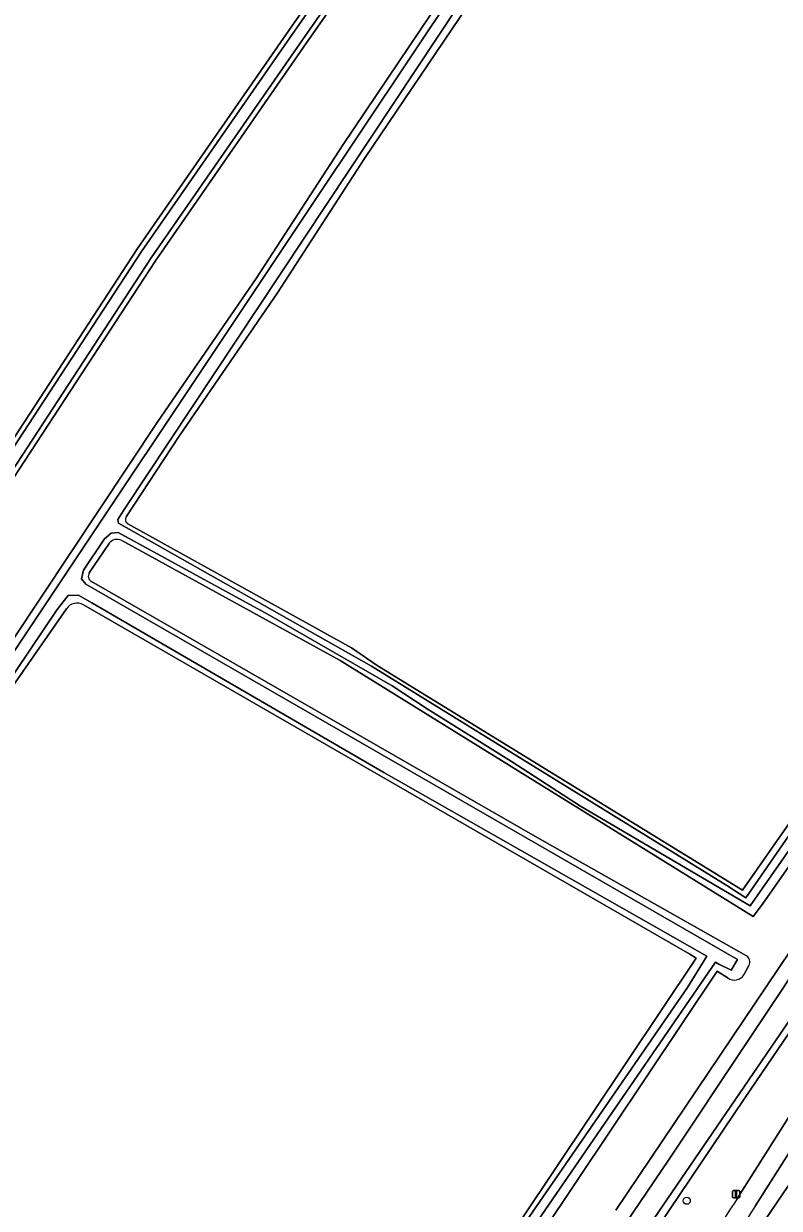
# Model space of a CAD drawing. Extents: x 158132 to 159664, y 385256 to 387218.
# Drawn here: x 159317.1 to 159421.5, y 385529 to 385692.7 of the extents above; entities that cross this region are included whole.
import ezdxf

# ---------------------------------------------------------------- set-up
doc = ezdxf.new("R2010")
doc.units = 0
for name, color, linetype in [('IMGEO_Berm_groen', 7, 'Continuous'), ('IMGEO_Boom', 7, 'Continuous'), ('IMGEO_Fietspad_gesloten', 7, 'Continuous'), ('IMGEO_Gemengd_bos', 7, 'Continuous'), ('IMGEO_Groenvoorziening', 7, 'Continuous'), ('IMGEO_Lichtmast', 7, 'Continuous'), ('IMGEO_Oever', 7, 'Continuous'), ('IMGEO_Rijbaan_lokaal_gesloten', 7, 'Continuous'), ('IMGEO_Waterloop', 7, 'Continuous')]:
    doc.layers.add(name, color=color, linetype=linetype)

msp = doc.modelspace()

# ---------------------------------------------------------------- linework, layer by layer
at = {"layer": 'IMGEO_Berm_groen'}
for points in [[(159368.48, 385449.03), (159364.5, 385441.8), (159367.79, 385443.21), (159369.04, 385443.95), (159370.19, 385444.78), (159373.17, 385450.32), (159374.83, 385453.31), (159384.11, 385470.04), (159395.51, 385489.52), (159401.85, 385500), (159405.1, 385505.38), (159415.68, 385521.79), (159427.27, 385538.79), (159438.12, 385555.05), (159440.79, 385559.56), (159442.23, 385561.79), (159474.05, 385615.88), (159486.49, 385636.83)], [(159434.9, 385555.71), (159418.14, 385529.28)]]:
    msp.add_lwpolyline(points, dxfattribs=at)
msp.add_arc((161068.28, 384464.3), 1963.96, 147.16245, 148.1734, dxfattribs=at)
at = {"layer": 'IMGEO_Boom'}
msp.add_circle((159408.69, 385530.04), 0.489, dxfattribs=at)
at = {"layer": 'IMGEO_Fietspad_gesloten'}
for points in [[(159432.58, 385557.13), (159415.83, 385530.63)], [(159418.14, 385529.28), (159434.9, 385555.71)]]:
    msp.add_lwpolyline(points, dxfattribs=at)
for centre, radius, start, end in [((161856.8, 383967.16), 2898.76, 147.35996, 148.07608), ((161068.28, 384464.3), 1963.96, 147.16245, 148.1734)]:
    msp.add_arc(centre, radius, start, end, dxfattribs=at)
at = {"layer": 'IMGEO_Gemengd_bos'}
for points in [[(159380.9, 385705.28), (159400.79, 385735.41), (159410.72, 385750), (159412.79, 385753.03), (159416.36, 385758.84), (159419.39, 385756.98), (159415.78, 385751.1), (159415.03, 385750), (159403.74, 385733.43), (159383.86, 385703.31), (159364.2, 385674.09), (159352.18, 385655.54), (159338.58, 385635.74), (159331.28, 385624.58)], [(159180.34, 385710.1), (159313.82, 385632.56), (159332.82, 385661.66), (159353.73, 385691.8), (159380.91, 385730.69)], [(159383.38, 385728.98), (159356.19, 385690.09), (159335.3, 385659.98), (159314.95, 385628.79), (159178.82, 385707.74)], [(159323.01, 385611.87), (159314.43, 385599.45), (159294.2, 385569.2), (159287.02, 385558.66), (159276.56, 385542.23), (159263.64, 385523.9), (159249.27, 385501.89), (159248.02, 385500), (159216.69, 385452.66), (159213.72, 385454.62), (159243.75, 385500), (159246.3, 385503.85), (159260.69, 385525.9), (159273.61, 385544.22), (159284.05, 385560.61), (159291.25, 385571.2), (159311.46, 385601.42), (159335.63, 385637.74), (159349.21, 385657.51), (159361.23, 385676.05), (159380.9, 385705.28)], [(159331.51, 385623.6), (159362.38, 385606.45), (159365.92, 385604.02), (159416.37, 385572.96), (159445.37, 385614.52), (159481.01, 385667.24), (159483.85, 385671.9), (159484.38, 385680.17), (159492.32, 385691.41)], [(159493.35, 385690.73), (159485.88, 385679.52), (159485.62, 385670.51), (159482.89, 385662.99), (159480.17, 385659.14), (159448.14, 385612.54), (159419.17, 385571.03), (159417.86, 385569.35), (159360.8, 385604.7), (159330.65, 385621.3)], [(159398.87, 385528.73), (159422.98, 385564.55), (159448.11, 385601.53), (159451.07, 385605.71), (159452.24, 385606.73), (159453.89, 385607.62), (159454.79, 385607.71), (159455.58, 385608.32), (159456.77, 385608.57), (159457.01, 385608.47), (159462.95, 385616.7), (159467.8, 385624.2), (159500, 385671.44), (159501.23, 385673.25)], [(159328.89, 385620.87), (159326.17, 385616.83)], [(159326.45, 385615.62), (159388.03, 385580.26), (159416.96, 385563.89)], [(159414.39, 385560.82), (159412.88, 385561.77), (159388.61, 385525.46), (159370.66, 385500), (159362.76, 385488.8), (159346.59, 385465.66), (159329.76, 385440.51), (159310.43, 385410.6), (159293.77, 385386.51), (159283.65, 385372.56), (159280.9, 385374.55), (159291, 385388.48), (159307.6, 385412.49), (159326.92, 385442.38), (159343.79, 385467.58), (159359.98, 385490.75), (159366.5, 385500), (159385.81, 385527.38), (159410, 385563.58), (159409.11, 385564.14), (159325.35, 385612.41)], [(159417.25, 385562.54), (159416.55, 385561.26)]]:
    msp.add_lwpolyline(points, dxfattribs=at)
for centre, radius, start, end in [((159331.84, 385624.19), 0.683, 146.0937, 241.0395), ((159330, 385620.12), 1.34, 61.1167, 146.1745), ((159326.88, 385616.36), 0.848, 146.1356, 239.9853), ((159324.47, 385610.9), 1.75, 59.8283, 146.3717), ((159416.37, 385563.06), 1.02, 329.6785, 55.0199), ((159415.27, 385562.03), 1.5, 233.826, 328.9059)]:
    msp.add_arc(centre, radius, start, end, dxfattribs=at)
at = {"layer": 'IMGEO_Groenvoorziening'}
for points in [[(159462.95, 385616.7), (159457.01, 385608.47), (159457.29, 385608.35), (159457.92, 385607.65), (159457.97, 385606.79), (159457.93, 385605.84), (159457.56, 385604.56), (159457.3, 385603.35), (159456.41, 385601.66), (159453.56, 385597.82), (159451.39, 385595.32), (159449.09, 385591.84), (159416.65, 385544.16), (159386.94, 385500), (159376.22, 385484.06), (159360.88, 385461.68), (159354.17, 385451.89), (159335.14, 385423.5), (159336.86, 385422.35)], [(159415.83, 385530.63), (159432.58, 385557.13)]]:
    msp.add_lwpolyline(points, dxfattribs=at)
msp.add_arc((161856.8, 383967.16), 2898.76, 147.35996, 148.07608, dxfattribs=at)
at = {"layer": 'IMGEO_Lichtmast'}
for p, q in [((159415.01, 385530.55), (159415.01, 385531.34)), ((159415.01, 385531.34), (159415.01, 385530.55)), ((159415.11, 385531.44), (159415.9, 385531.44)), ((159415.9, 385531.44), (159415.11, 385531.44)), ((159416, 385531.34), (159416, 385530.55)), ((159416, 385530.55), (159416, 385531.34)), ((159415.9, 385530.45), (159415.11, 385530.45)), ((159415.11, 385530.45), (159415.9, 385530.45))]:
    msp.add_line(p, q, dxfattribs=at)
msp.add_lwpolyline([(159415.43, 385531.32), (159415.58, 385531.32), (159415.58, 385530.57), (159415.43, 385530.57), (159415.43, 385531.32)], dxfattribs=at)
for centre, start, end in [((159415.11, 385531.34), 90, 180), ((159415.11, 385531.34), 90, 180), ((159415.9, 385531.34), 0, 90), ((159415.9, 385531.34), 360, 90), ((159415.11, 385530.55), 180, 270), ((159415.11, 385530.55), 180, 270), ((159415.9, 385530.55), 270, 0), ((159415.9, 385530.55), 270, 0)]:
    msp.add_arc(centre, 0.1, start, end, dxfattribs=at)
at = {"layer": 'IMGEO_Oever'}
for points in [[(159251.17, 385508.97), (159265.87, 385530.54), (159286.33, 385561.7), (159310.45, 385598.05), (159357.31, 385668.29), (159416.5, 385756.96)], [(159417.63, 385756.34), (159331.07, 385625.71), (159330.13, 385624.2), (159330.2, 385623.69), (159365.14, 385603.93), (159414.24, 385573.61), (159416.87, 385571.9), (159474.48, 385655.29)], [(159380.91, 385730.69), (159353.73, 385691.8), (159332.82, 385661.66), (159313.82, 385632.56), (159180.34, 385710.1)], [(159382.8, 385729.38), (159355.61, 385690.49), (159334.72, 385660.38), (159314.72, 385629.73), (159178.6, 385708.68)], [(159178.82, 385707.74), (159314.95, 385628.79), (159335.3, 385659.98), (159356.19, 385690.09), (159383.38, 385728.98)], [(159179.36, 385709.86), (159314.05, 385631.62), (159333.4, 385661.27), (159354.3, 385691.4), (159381.49, 385730.29)], [(159380.9, 385705.28), (159361.23, 385676.05), (159349.21, 385657.51), (159335.63, 385637.74), (159311.46, 385601.42), (159291.25, 385571.2), (159284.05, 385560.61), (159273.61, 385544.22), (159260.69, 385525.9), (159246.3, 385503.85), (159243.75, 385500), (159213.72, 385454.62), (159216.69, 385452.66), (159248.02, 385500), (159249.27, 385501.89), (159263.64, 385523.9), (159276.56, 385542.23), (159287.02, 385558.66), (159294.2, 385569.2), (159314.43, 385599.45), (159323.01, 385611.87)], [(159331.28, 385624.58), (159338.58, 385635.74), (159352.18, 385655.54), (159364.2, 385674.09), (159383.86, 385703.31)], [(159492.32, 385691.41), (159484.38, 385680.17), (159483.85, 385671.9), (159481.01, 385667.24), (159445.37, 385614.52), (159416.37, 385572.96), (159365.92, 385604.02), (159362.38, 385606.45), (159331.51, 385623.6)], [(159330.65, 385621.3), (159360.8, 385604.7), (159417.86, 385569.35), (159419.17, 385571.03), (159448.14, 385612.54), (159480.17, 385659.14), (159482.89, 385662.99), (159485.62, 385670.51), (159485.88, 385679.52), (159493.35, 385690.73)], [(159482.33, 385663.57), (159417.45, 385570.79), (159394.02, 385584.57), (159384.49, 385590.75), (159372.85, 385598.03), (159367.98, 385601.2), (159350.88, 385611.07), (159330.14, 385622.4), (159329.18, 385622.32), (159328.27, 385621.53), (159325.36, 385617.2), (159325.1, 385616.01), (159325.7, 385615.25), (159415.68, 385563.4), (159414.83, 385561.91), (159413.13, 385562.76), (159412.66, 385563.03), (159320.59, 385428.96)], [(159326.17, 385616.83), (159328.89, 385620.87)], [(159416.96, 385563.89), (159388.03, 385580.26), (159326.45, 385615.62)], [(159341.59, 385462.04), (159408.81, 385559.52), (159411.45, 385563.84), (159366.83, 385589.22), (159326.5, 385612.69), (159324.68, 385613.75), (159323.27, 385613.71), (159321.75, 385611.76), (159254.02, 385510.99)], [(159325.35, 385612.41), (159409.11, 385564.14), (159410, 385563.58), (159385.81, 385527.38), (159366.5, 385500), (159359.98, 385490.75), (159343.79, 385467.58), (159326.92, 385442.38), (159307.6, 385412.49), (159291, 385388.48), (159280.9, 385374.55), (159283.65, 385372.56), (159293.77, 385386.51), (159310.43, 385410.6), (159329.76, 385440.51), (159346.59, 385465.66), (159362.76, 385488.8), (159370.66, 385500), (159388.61, 385525.46), (159412.88, 385561.77), (159414.39, 385560.82)], [(159386.94, 385500), (159416.65, 385544.16), (159449.09, 385591.84), (159451.39, 385595.32), (159453.56, 385597.82), (159456.41, 385601.66), (159457.3, 385603.35), (159457.56, 385604.56), (159457.93, 385605.84), (159457.97, 385606.79), (159457.92, 385607.65), (159457.29, 385608.35), (159457.01, 385608.47), (159456.77, 385608.57), (159455.58, 385608.32), (159454.79, 385607.71), (159453.89, 385607.62), (159452.24, 385606.73), (159451.07, 385605.71), (159448.11, 385601.53), (159422.98, 385564.55), (159398.87, 385528.73)], [(159385.32, 385504.81), (159406.16, 385535.64), (159427.62, 385567.9), (159449.6, 385599.71), (159451.49, 385603.11), (159452.2, 385604.03), (159452.73, 385604.57), (159453.2, 385604.92), (159453.59, 385605.1), (159454.58, 385606.68), (159456.39, 385605.45), (159455.63, 385603.98), (159455.27, 385602.34), (159454.2, 385600.54), (159423.41, 385555.8), (159393.58, 385512.12)], [(159416.55, 385561.26), (159417.25, 385562.54)]]:
    msp.add_lwpolyline(points, dxfattribs=at)
for centre, radius, start, end in [((159331.84, 385624.19), 0.683, 146.0937, 241.0395), ((159330, 385620.12), 1.34, 61.1167, 146.1745), ((159326.88, 385616.36), 0.848, 146.1356, 239.9853), ((159324.47, 385610.9), 1.75, 59.8283, 146.3717), ((159416.37, 385563.06), 1.02, 329.6785, 55.0199), ((159415.27, 385562.03), 1.5, 233.826, 328.9059)]:
    msp.add_arc(centre, radius, start, end, dxfattribs=at)
at = {"layer": 'IMGEO_Rijbaan_lokaal_gesloten'}
msp.add_lwpolyline([(159381.18, 385462.72), (159429.52, 385536.38), (159508.97, 385671.83), (159507.65, 385672.62), (159505.62, 385669.1), (159500, 385659.65), (159492.69, 385647.27), (159492.06, 385646.21), (159486.49, 385636.83), (159474.05, 385615.88), (159442.23, 385561.79), (159440.79, 385559.56), (159438.12, 385555.05), (159427.27, 385538.79), (159415.68, 385521.79)], dxfattribs=at)
at = {"layer": 'IMGEO_Waterloop'}
for points in [[(159416.5, 385756.96), (159357.31, 385668.29), (159310.45, 385598.05), (159286.33, 385561.7), (159265.87, 385530.54), (159251.17, 385508.97)], [(159474.48, 385655.29), (159416.87, 385571.9), (159414.24, 385573.61), (159365.14, 385603.93), (159330.2, 385623.69), (159330.13, 385624.2), (159331.07, 385625.71), (159417.63, 385756.34)], [(159178.6, 385708.68), (159314.72, 385629.73), (159334.72, 385660.38), (159355.61, 385690.49), (159382.8, 385729.38)], [(159381.49, 385730.29), (159354.3, 385691.4), (159333.4, 385661.27), (159314.05, 385631.62), (159179.36, 385709.86)], [(159320.59, 385428.96), (159412.66, 385563.03), (159413.13, 385562.76), (159414.83, 385561.91), (159415.68, 385563.4), (159325.7, 385615.25), (159325.1, 385616.01), (159325.36, 385617.2), (159328.27, 385621.53), (159329.18, 385622.32), (159330.14, 385622.4), (159350.88, 385611.07), (159367.98, 385601.2), (159372.85, 385598.03), (159384.49, 385590.75), (159394.02, 385584.57), (159417.45, 385570.79), (159482.33, 385663.57)], [(159254.02, 385510.99), (159321.75, 385611.76), (159323.27, 385613.71), (159324.68, 385613.75), (159326.5, 385612.69), (159366.83, 385589.22), (159411.45, 385563.84), (159408.81, 385559.52), (159341.59, 385462.04)], [(159393.58, 385512.12), (159423.41, 385555.8), (159454.2, 385600.54), (159455.27, 385602.34), (159455.63, 385603.98), (159456.39, 385605.45), (159454.58, 385606.68), (159453.59, 385605.1), (159453.2, 385604.92), (159452.73, 385604.57), (159452.2, 385604.03), (159451.49, 385603.11), (159449.6, 385599.71), (159427.62, 385567.9), (159406.16, 385535.64), (159385.32, 385504.81)]]:
    msp.add_lwpolyline(points, dxfattribs=at)

doc.saveas('drawing.dxf')
